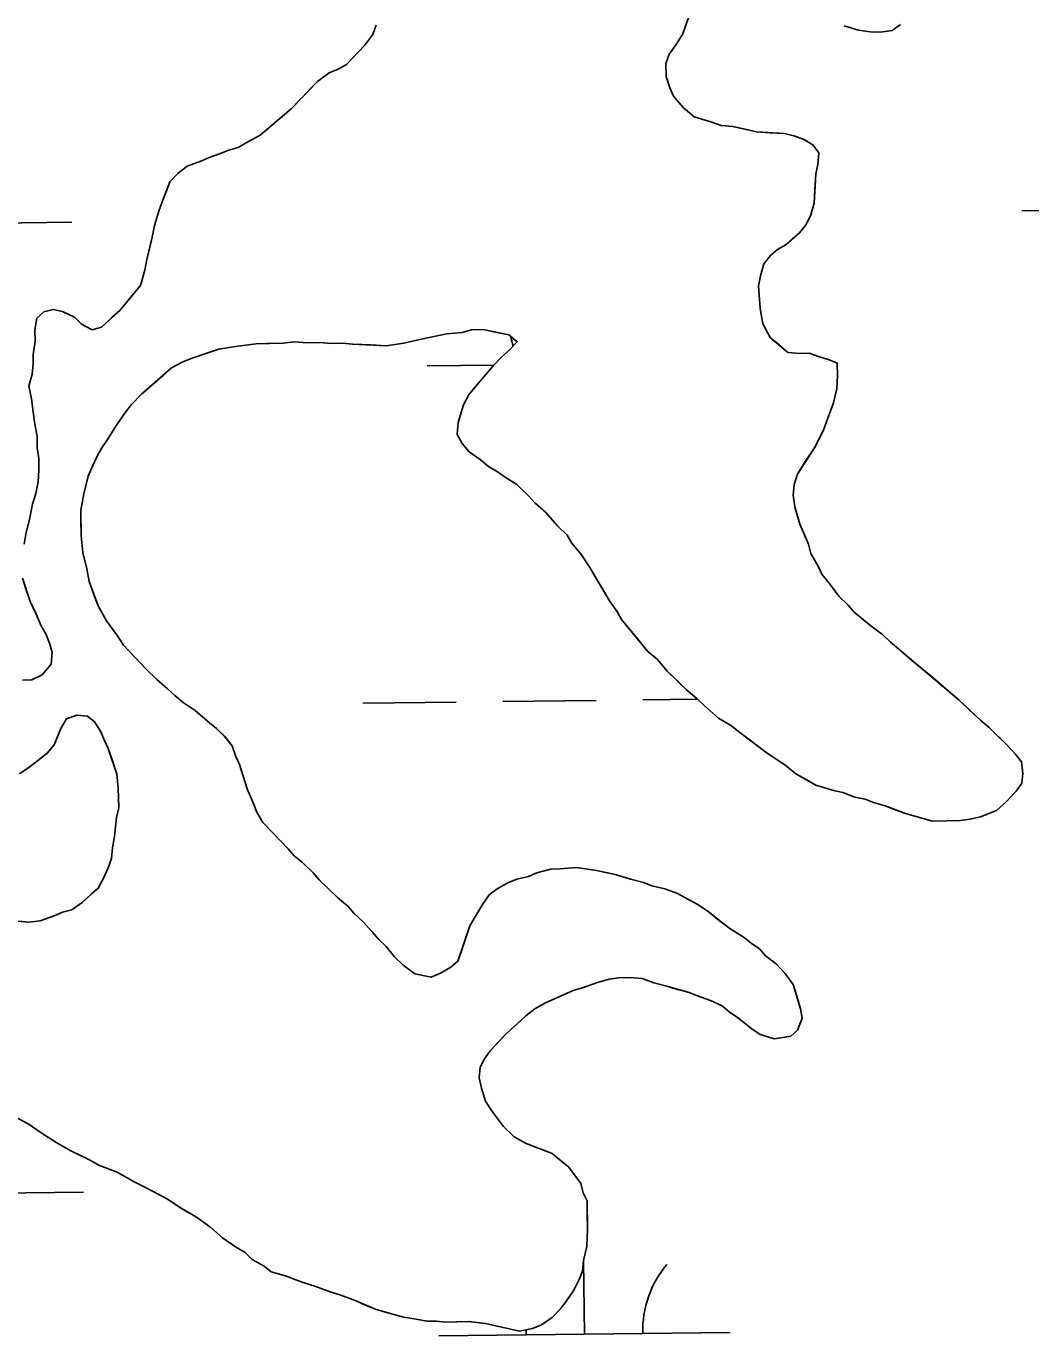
# Model space of a CAD drawing. Extents: x 3694830 to 3732949, y 415201 to 440970.
# Drawn here: x 3728495.3 to 3728840, y 424733.9 to 425183.1 of the extents above; entities that cross this region are included whole.
import ezdxf

# ---------------------------------------------------------------- set-up
doc = ezdxf.new("R2010")
doc.units = 0
doc.layers.add('V-TOPO-SHOR', color=7, linetype='Continuous')
doc.layers.add('V-WETL-SWMP', color=7, linetype='Continuous')

msp = doc.modelspace()

# ---------------------------------------------------------------- linework, layer by layer
at = {"layer": 'V-TOPO-SHOR'}
for points in [[(3728722.47, 425186.14), (3728720.58, 425180.47), (3728718.25, 425176.81), (3728715.91, 425173.55), (3728714.77, 425170.31), (3728714.86, 425165.89), (3728716.15, 425161.91), (3728717.42, 425159.12), (3728720.71, 425155.17), (3728724.4, 425152.04), (3728730.46, 425150.16), (3728733.7, 425149.02), (3728737.72, 425148.71), (3728740.95, 425147.97), (3728745.79, 425146.87), (3728750.21, 425146.56), (3728755.44, 425146.27), (3728758.67, 425145.54), (3728761.91, 425144.4), (3728765.16, 425142.46), (3728767.23, 425139.69), (3728766.91, 425135.67), (3728766.18, 425132.44), (3728765.89, 425126.82), (3728765.58, 425122.39), (3728764.46, 425118.35), (3728762.93, 425115.11), (3728760.58, 425112.24), (3728758.21, 425110.19), (3728755.85, 425108.13), (3728753.07, 425106.46), (3728750.7, 425104.41), (3728748.35, 425101.54), (3728747.23, 425097.51), (3728746.51, 425093.88), (3728747.07, 425086.26), (3728747.98, 425081.06), (3728750.5, 425076.29), (3728752.95, 425074.34), (3728756.63, 425071.2), (3728760.65, 425070.88), (3728763.86, 425070.95), (3728767.1, 425069.82), (3728770.74, 425068.69), (3728773.57, 425067.54), (3728773.66, 425063.13), (3728773.36, 425058.7), (3728772.25, 425053.86), (3728770.36, 425048.6)], [(3728497.14, 425055.26), (3728496.24, 425059.66), (3728497.36, 425063.7), (3728497.69, 425067.32), (3728497.62, 425070.54), (3728498.33, 425074.97), (3728498.24, 425078.98), (3728498.96, 425083.01), (3728501.33, 425085.07), (3728504.52, 425085.94), (3728507.75, 425085.21), (3728511.81, 425083.28), (3728514.27, 425080.93), (3728517.92, 425079), (3728521.11, 425079.87), (3728524.66, 425083.16), (3728527.42, 425085.62), (3728530.16, 425088.89), (3728532.12, 425091.35), (3728534.46, 425094.21), (3728535.96, 425099.46), (3728536.69, 425103.09), (3728537.42, 425106.32), (3728538.53, 425110.76), (3728539.25, 425114.79), (3728540.75, 425119.64), (3728541.89, 425122.87), (3728543.03, 425125.71), (3728544.55, 425129.76), (3728547.31, 425132.63), (3728550.46, 425135.1), (3728555.25, 425136.81), (3728558.03, 425138.08), (3728561.62, 425139.36), (3728564.81, 425140.63), (3728568, 425141.5), (3728571.57, 425143.58), (3728575.54, 425145.67), (3728579.88, 425149.38), (3728582.25, 425151.44), (3728586.19, 425154.73), (3728590.51, 425159.24), (3728592.87, 425161.7), (3728595.23, 425164.16), (3728599.18, 425167.06), (3728602.37, 425168.33), (3728605.15, 425170), (3728609.08, 425174.1), (3728611.43, 425176.55), (3728614.17, 425180.23), (3728615.3, 425183.46)], [(3728795.21, 425183.66), (3728792.44, 425181.59), (3728789.24, 425181.12), (3728785.62, 425181.05), (3728780.79, 425181.75), (3728775.94, 425183.25)], [(3728658.27, 425069.52), (3728661.03, 425071.99), (3728663.78, 425074.86), (3728660.92, 425077.21), (3728655.68, 425078.3), (3728652.05, 425079.03), (3728648.04, 425078.94), (3728644.84, 425078.07), (3728639.63, 425077.56), (3728630.83, 425075.76), (3728624.84, 425074.43), (3728618.83, 425073.5), (3728613.61, 425073.79), (3728607.18, 425074.06), (3728603.96, 425074.39), (3728599.54, 425074.3), (3728596.32, 425074.63), (3728591.91, 425074.54), (3728587.08, 425074.84), (3728583.48, 425074.36), (3728577.46, 425074.23), (3728574.24, 425074.17), (3728570.64, 425073.69), (3728567.04, 425073.21), (3728561.43, 425072.29), (3728556.25, 425070.57), (3728552.26, 425069.28), (3728549.07, 425068.01), (3728545.1, 425065.92), (3728542.35, 425063.45), (3728537.22, 425058.92), (3728534.85, 425056.86), (3728531.32, 425053.18), (3728529.36, 425050.73), (3728526.24, 425046.24), (3728523.13, 425041.36), (3728521.19, 425038.51), (3728519.64, 425035.66), (3728518.1, 425032.42), (3728516.57, 425028.77), (3728515.1, 425022.72), (3728514.01, 425017.07), (3728514.08, 425013.86), (3728514.2, 425008.24), (3728514.72, 425002.63), (3728516.04, 424997.03), (3728516.94, 424992.63), (3728518.64, 424987.85), (3728519.93, 424984.26), (3728522.85, 424979.1), (3728526.57, 424973.96), (3728528.64, 424970.8), (3728532.34, 424966.86), (3728536.45, 424962.53), (3728540.14, 424958.99), (3728543.82, 424955.86), (3728546.28, 424953.5), (3728549.14, 424951.15), (3728553.21, 424948.43), (3728558.12, 424944.11), (3728560.57, 424942.16), (3728563.44, 424939.4), (3728565.92, 424936.24), (3728567.2, 424932.66), (3728568.46, 424929.87), (3728569.75, 424925.88), (3728571.05, 424921.49), (3728573.16, 424916.72), (3728574.43, 424913.53), (3728576.52, 424909.96), (3728580.21, 424906.03), (3728585.14, 424900.91), (3728587.2, 424898.54), (3728590.06, 424896.2), (3728593.75, 424892.66), (3728595.81, 424890.29), (3728599.09, 424887.15), (3728601.96, 424884.4), (3728605.64, 424881.27), (3728607.69, 424878.9), (3728610.97, 424875.75), (3728613.85, 424872.6), (3728616.32, 424869.85), (3728618.78, 424867.49), (3728621.67, 424863.93), (3728624.54, 424861.18), (3728628.62, 424858.06), (3728634.26, 424856.97), (3728637.45, 424858.25), (3728641.02, 424860.33), (3728643.38, 424862.39), (3728644.52, 424865.62), (3728646.03, 424870.07), (3728647.54, 424874.52), (3728649.87, 424878.59), (3728651.81, 424881.84), (3728654.15, 424885.1), (3728656.91, 424887.17), (3728660.48, 424889.25), (3728663.67, 424890.53), (3728667.67, 424891.41)], [(3728770.36, 425048.6), (3728768.84, 425044.55), (3728765.75, 425038.46), (3728762.25, 425033.17), (3728759.92, 425029.5), (3728758.79, 425025.87), (3728758.47, 425022.25), (3728758.95, 425018.24), (3728760.69, 425012.25), (3728761.95, 425009.47), (3728763.64, 425005.49), (3728764.51, 425002.29), (3728767.01, 424997.93), (3728768.28, 424995.15), (3728771.16, 424991.59), (3728774.06, 424987.64), (3728777.34, 424984.49), (3728779.4, 424982.13), (3728782.67, 424979.39), (3728785.12, 424977.43), (3728789.2, 424974.3), (3728791.66, 424971.95), (3728795.34, 424968.81), (3728799.02, 424965.68), (3728801.47, 424963.72), (3728805.15, 424960.59), (3728808.01, 424958.24), (3728812.51, 424954.32), (3728815.37, 424951.97), (3728819.06, 424948.43), (3728822.75, 424944.9), (3728825.61, 424942.55), (3728828.89, 424939.4), (3728831.76, 424936.65), (3728834.64, 424933.5), (3728836.71, 424930.73), (3728837.19, 424926.73), (3728836.86, 424923.51), (3728834.91, 424920.66), (3728831.38, 424916.97), (3728828.23, 424914.09), (3728822.65, 424911.96), (3728819.05, 424911.08), (3728815.85, 424910.61), (3728811.03, 424910.51), (3728806.21, 424910.41), (3728802.17, 424911.53), (3728796.92, 424913.02), (3728792.87, 424914.55), (3728790.04, 424915.69), (3728786, 424916.81), (3728783.17, 424917.95), (3728779.53, 424918.68), (3728775.49, 424920.2), (3728772.26, 424920.93), (3728766.19, 424922.82), (3728762.13, 424925.14), (3728759.29, 424926.68), (3728756.02, 424929.43), (3728751.94, 424932.15), (3728749.09, 424934.1), (3728743.38, 424938.4), (3728739.7, 424941.13), (3728737.25, 424943.08), (3728732.78, 424945.8), (3728727.87, 424950.11), (3728725.41, 424952.47), (3728721.73, 424955.61), (3728719.27, 424957.96), (3728715.17, 424961.89), (3728711.87, 424965.84), (3728708.6, 424968.58), (3728704.07, 424974.11), (3728699.53, 424979.63), (3728697.87, 424982.41), (3728695.38, 424985.97), (3728692.88, 424990.34), (3728691.22, 424993.11), (3728688.71, 424997.48), (3728685.81, 425001.83), (3728682.51, 425005.78), (3728680.85, 425008.55), (3728677.57, 425011.7), (3728673.45, 425016.43), (3728669.77, 425019.57), (3728667.71, 425021.93), (3728663.62, 425025.86), (3728659.95, 425028.19), (3728656.69, 425030.53), (3728653.85, 425032.08), (3728650.98, 425034.43), (3728647.31, 425037.16), (3728644.85, 425039.92), (3728643.17, 425043.1), (3728643.49, 425047.12), (3728645.37, 425053.18), (3728647.3, 425056.84), (3728649.65, 425059.7), (3728652.39, 425062.97), (3728655.52, 425066.65), (3728658.27, 425069.52)], [(3728494.58, 425005.41), (3728495.3, 425009.44), (3728496.41, 425013.89), (3728497.5, 425019.13), (3728498.63, 425022.77), (3728499.35, 425026.8), (3728499.66, 425030.82), (3728499.58, 425034.84), (3728499.1, 425038.44), (3728499.02, 425042.45), (3728498.11, 425047.25), (3728497.61, 425051.66), (3728497.14, 425055.26)], [(3728493.96, 424958.82), (3728497.17, 424958.89), (3728500.75, 424960.57), (3728503.88, 424964.25), (3728504.2, 424968.27), (3728503.33, 424971.46), (3728502.06, 424974.65), (3728500.39, 424977.42), (3728498.7, 424981.41), (3728496.6, 424985.78), (3728495.31, 424989.77), (3728494.02, 424993.76)], [(3728492.9, 424876.07), (3728496.12, 424875.73), (3728500.12, 424876.22), (3728504.91, 424877.93), (3728507.69, 424879.19), (3728510.89, 424880.06), (3728514.45, 424882.55), (3728517.6, 424885.42), (3728519.97, 424887.48), (3728521.9, 424891.14), (3728523.43, 424894.38), (3728524.57, 424897.62), (3728524.9, 424901.24), (3728525.61, 424905.27), (3728525.95, 424908.49), (3728526.28, 424911.71), (3728527.02, 424914.94), (3728526.94, 424918.55), (3728526.87, 424921.77), (3728526.37, 424926.57), (3728524.65, 424931.76), (3728523.37, 424935.34), (3728522.11, 424938.13), (3728520.83, 424941.32), (3728518.76, 424944.48), (3728516.31, 424946.44), (3728512.69, 424946.76), (3728509.1, 424945.48), (3728507.16, 424942.23), (3728506.02, 424939.39), (3728504.87, 424936.56), (3728502.52, 424933.7), (3728499.75, 424931.63), (3728496.59, 424929.15), (3728493.03, 424926.67)], [(3728667.67, 424891.41), (3728670.45, 424892.68), (3728675.24, 424893.98), (3728678.46, 424894.05), (3728684.06, 424894.57), (3728690.92, 424893.51), (3728694.14, 424892.78), (3728697.77, 424892.05), (3728702.62, 424890.55), (3728707.06, 424889.43), (3728709.9, 424888.29), (3728714.34, 424887.18), (3728718.79, 424885.67), (3728722.04, 424883.73), (3728725.7, 424881.8), (3728729.77, 424879.07), (3728732.64, 424876.73), (3728736.72, 424873.6), (3728741.6, 424870.49), (3728744.05, 424868.53), (3728746.9, 424866.59), (3728748.96, 424864.22), (3728752.63, 424861.49), (3728755.51, 424858.33), (3728758.41, 424854.38), (3728759.7, 424850.39), (3728760.99, 424846), (3728761.46, 424842.8), (3728759.94, 424838.75), (3728757.58, 424836.69), (3728751.97, 424835.77), (3728747.12, 424837.28), (3728744.27, 424839.22), (3728739.37, 424843.13), (3728736.52, 424845.08), (3728734.07, 424847.04), (3728730.01, 424848.96), (3728725.56, 424850.47), (3728722.72, 424851.62), (3728718.69, 424852.74), (3728715.05, 424853.86), (3728710.6, 424854.97), (3728706.56, 424856.49), (3728702.54, 424856.81), (3728698.52, 424856.73), (3728695.32, 424856.26), (3728690.93, 424854.96), (3728686.15, 424853.25), (3728682.95, 424852.38), (3728677.38, 424849.85), (3728673.4, 424848.16), (3728669.83, 424846.08), (3728666.67, 424843.6), (3728663.52, 424840.73), (3728659.98, 424837.44), (3728657.23, 424834.57), (3728654.48, 424831.7), (3728652.53, 424828.85), (3728650.98, 424826), (3728650.66, 424822.38), (3728651.54, 424818.79), (3728652.83, 424814.4), (3728654.91, 424811.23), (3728656.97, 424808.46), (3728659.04, 424805.69), (3728662.73, 424802.16), (3728666.79, 424799.83), (3728669.63, 424798.69), (3728672.87, 424797.55), (3728675.7, 424796.41), (3728678.56, 424794.06), (3728681.42, 424791.71), (3728683.49, 424788.94), (3728685.56, 424786.17), (3728686.43, 424782.98), (3728687.69, 424780.2), (3728687.79, 424775.38), (3728687.9, 424770.56), (3728687.62, 424764.53), (3728686.52, 424759.69), (3728686.19, 424756.07), (3728685.05, 424753.23), (3728683.12, 424749.58), (3728680.39, 424745.51), (3728678.44, 424743.05), (3728675.69, 424740.18), (3728672.13, 424737.7), (3728668.94, 424736.43), (3728664.54, 424735.53), (3728652.84, 424738.09)], [(3728652.84, 424738.09), (3728647.2, 424738.78), (3728642.79, 424738.69), (3728639.18, 424738.61), (3728635.96, 424738.94), (3728632.75, 424738.87), (3728629.12, 424739.6), (3728624.68, 424740.31), (3728620.64, 424741.43), (3728615.39, 424742.92), (3728611.75, 424744.45), (3728608.1, 424745.98), (3728603.24, 424747.89), (3728599.6, 424749.02), (3728594.34, 424750.91), (3728590.7, 424752.04), (3728587.46, 424753.17), (3728584.63, 424754.32), (3728579.38, 424755.82), (3728576.93, 424757.77), (3728572.86, 424760.09), (3728570.4, 424762.45), (3728567.15, 424764.39), (3728562.67, 424767.51), (3728558.58, 424771.04), (3728553.68, 424774.55), (3728548.39, 424777.65), (3728544.32, 424780.37), (3728541.07, 424782.31), (3728535.79, 424785.01), (3728532.54, 424786.55), (3728526.45, 424790.03), (3728520.38, 424792.32), (3728516.31, 424794.64), (3728510.63, 424797.33), (3728505.75, 424800.04), (3728500.46, 424803.54), (3728495.98, 424806.66), (3728492.32, 424808.59)]]:
    msp.add_lwpolyline(points, dxfattribs=at)
at = {"layer": 'V-WETL-SWMP'}
for p, q in [((3728836.83, 425119.73), (3728868.82, 425120.11)), ((3728478.94, 425115.46), (3728510.94, 425115.84)), ((3728632.85, 425066.55), (3728655.69, 425066.82)), ((3728610.82, 424950.85), (3728642.82, 424951.23)), ((3728658.82, 424951.42), (3728690.82, 424951.8)), ((3728706.82, 424951.99), (3728725.67, 424952.22)), ((3728482.91, 424782.81), (3728514.91, 424783.19)), ((3728686.82, 424734.5), (3728686.52, 424759.67)), ((3728636.82, 424733.9), (3728736.81, 424735.09))]:
    msp.add_line(p, q, dxfattribs=at)
for points in [[(3728767.01, 424997.93), (3728764.51, 425002.29), (3728763.64, 425005.49), (3728760.69, 425012.25), (3728758.95, 425018.24), (3728758.47, 425022.24), (3728758.79, 425025.87), (3728759.92, 425029.5), (3728765.75, 425038.46), (3728768.84, 425044.55), (3728770.36, 425048.6), (3728772.25, 425053.86), (3728773.36, 425058.7), (3728773.67, 425063.13), (3728773.57, 425067.54), (3728770.74, 425068.69), (3728767.1, 425069.82), (3728763.86, 425070.95), (3728760.65, 425070.88), (3728756.63, 425071.2), (3728750.5, 425076.29), (3728747.98, 425081.06), (3728747.07, 425086.26), (3728746.51, 425093.88), (3728747.23, 425097.51), (3728748.35, 425101.54), (3728750.7, 425104.41), (3728753.07, 425106.46), (3728755.85, 425108.13), (3728760.58, 425112.24), (3728762.93, 425115.11), (3728764.46, 425118.35), (3728765.58, 425122.39), (3728766.17, 425132.44), (3728766.91, 425135.67), (3728767.23, 425139.69), (3728765.16, 425142.46), (3728761.9, 425144.4), (3728758.67, 425145.54), (3728755.44, 425146.27), (3728745.79, 425146.87), (3728737.72, 425148.71), (3728733.7, 425149.02), (3728730.46, 425150.16), (3728724.4, 425152.04), (3728720.71, 425155.17), (3728717.42, 425159.12), (3728716.15, 425161.91), (3728714.87, 425165.89), (3728714.77, 425170.31), (3728715.91, 425173.55), (3728718.25, 425176.81), (3728720.58, 425180.47), (3728722.47, 425186.13)], [(3728615.3, 425183.46), (3728614.17, 425180.23), (3728611.43, 425176.55), (3728605.15, 425170), (3728602.37, 425168.33), (3728599.18, 425167.06), (3728595.23, 425164.16), (3728586.19, 425154.74), (3728575.54, 425145.67), (3728571.57, 425143.58), (3728568, 425141.5), (3728564.81, 425140.63), (3728561.62, 425139.36), (3728558.03, 425138.08), (3728555.25, 425136.81), (3728550.46, 425135.1), (3728547.3, 425132.63), (3728544.55, 425129.76), (3728541.89, 425122.88), (3728540.75, 425119.64), (3728539.25, 425114.79), (3728538.53, 425110.76), (3728536.69, 425103.09), (3728535.96, 425099.46), (3728534.46, 425094.21), (3728527.42, 425085.62), (3728521.11, 425079.87), (3728517.92, 425079), (3728514.26, 425080.93), (3728511.81, 425083.29), (3728507.75, 425085.21), (3728504.52, 425085.94), (3728501.33, 425085.07), (3728498.96, 425083.01), (3728498.24, 425078.98), (3728498.33, 425074.97), (3728497.62, 425070.54), (3728497.69, 425067.32), (3728497.36, 425063.7)], [(3728775.94, 425183.25), (3728780.79, 425181.75), (3728785.62, 425181.05), (3728789.24, 425181.12), (3728792.44, 425181.59), (3728795.21, 425183.66)], [(3728515.1, 425022.71), (3728516.57, 425028.77), (3728518.1, 425032.42), (3728519.64, 425035.66), (3728521.19, 425038.51), (3728523.13, 425041.36), (3728526.24, 425046.24), (3728529.36, 425050.73), (3728531.32, 425053.18), (3728534.85, 425056.87), (3728545.1, 425065.92), (3728549.07, 425068.01), (3728552.26, 425069.28), (3728561.43, 425072.29), (3728567.04, 425073.21), (3728574.24, 425074.17), (3728583.48, 425074.36), (3728587.08, 425074.84), (3728591.91, 425074.54), (3728596.32, 425074.63), (3728599.54, 425074.3), (3728603.96, 425074.39), (3728607.18, 425074.06), (3728618.83, 425073.5), (3728624.84, 425074.43), (3728630.83, 425075.77), (3728639.63, 425077.56), (3728644.84, 425078.07), (3728648.04, 425078.94), (3728652.05, 425079.03), (3728660.92, 425077.21), (3728663.78, 425074.86), (3728661.03, 425071.99), (3728658.27, 425069.52), (3728655.52, 425066.65), (3728647.3, 425056.84), (3728645.37, 425053.18), (3728643.49, 425047.12), (3728643.17, 425043.1), (3728644.85, 425039.92), (3728647.31, 425037.16), (3728650.98, 425034.43), (3728653.85, 425032.08), (3728656.69, 425030.53), (3728659.95, 425028.19), (3728663.62, 425025.86), (3728667.71, 425021.93), (3728669.77, 425019.56), (3728673.45, 425016.43), (3728677.57, 425011.7), (3728680.85, 425008.55), (3728682.51, 425005.78), (3728685.81, 425001.83), (3728688.71, 424997.48), (3728695.38, 424985.97), (3728697.87, 424982.41), (3728699.53, 424979.63), (3728708.6, 424968.58), (3728711.87, 424965.84), (3728715.17, 424961.89), (3728721.73, 424955.61), (3728725.41, 424952.47), (3728727.87, 424950.11), (3728732.78, 424945.8), (3728737.25, 424943.09), (3728739.7, 424941.13), (3728749.09, 424934.1), (3728756.02, 424929.43), (3728759.29, 424926.68), (3728766.19, 424922.82), (3728772.26, 424920.93), (3728775.49, 424920.2), (3728779.53, 424918.68), (3728783.16, 424917.95), (3728786, 424916.81), (3728790.04, 424915.69), (3728796.92, 424913.02), (3728806.21, 424910.41), (3728815.85, 424910.61), (3728819.05, 424911.08), (3728822.65, 424911.96), (3728828.22, 424914.09), (3728831.38, 424916.97), (3728834.91, 424920.66), (3728836.86, 424923.51), (3728837.19, 424926.73), (3728836.71, 424930.73), (3728834.64, 424933.5), (3728831.76, 424936.65), (3728825.61, 424942.55), (3728822.75, 424944.9), (3728815.37, 424951.97), (3728791.66, 424971.95), (3728789.2, 424974.3), (3728785.12, 424977.43), (3728779.4, 424982.13), (3728777.34, 424984.49), (3728774.06, 424987.64), (3728771.16, 424991.59), (3728768.28, 424995.15), (3728767.01, 424997.93)], [(3728497.36, 425063.7), (3728496.24, 425059.66), (3728497.14, 425055.26), (3728498.11, 425047.25), (3728499.02, 425042.45), (3728499.1, 425038.44), (3728499.58, 425034.84), (3728499.66, 425030.82), (3728499.35, 425026.8), (3728498.63, 425022.77), (3728497.5, 425019.13), (3728496.41, 425013.89), (3728495.3, 425009.44), (3728494.58, 425005.41)], [(3728654.47, 424831.7), (3728659.98, 424837.44), (3728666.67, 424843.6), (3728669.83, 424846.08), (3728673.4, 424848.16), (3728682.95, 424852.38), (3728686.15, 424853.25), (3728690.93, 424854.96), (3728695.32, 424856.26), (3728698.52, 424856.73), (3728702.54, 424856.81), (3728706.56, 424856.49), (3728710.6, 424854.97), (3728715.05, 424853.86), (3728722.72, 424851.62), (3728725.56, 424850.47), (3728730.01, 424848.96), (3728734.07, 424847.04), (3728736.52, 424845.08), (3728739.37, 424843.13), (3728744.27, 424839.22), (3728747.12, 424837.28), (3728751.97, 424835.77), (3728757.58, 424836.69), (3728759.94, 424838.75), (3728761.46, 424842.8), (3728760.99, 424846), (3728758.41, 424854.38), (3728755.51, 424858.34), (3728752.63, 424861.49), (3728748.96, 424864.22), (3728746.9, 424866.59), (3728744.05, 424868.53), (3728741.6, 424870.49), (3728736.72, 424873.6), (3728732.63, 424876.73), (3728729.77, 424879.07), (3728725.7, 424881.8), (3728722.04, 424883.73), (3728718.79, 424885.67), (3728714.34, 424887.18), (3728709.9, 424888.29), (3728707.06, 424889.44), (3728702.62, 424890.55), (3728697.77, 424892.05), (3728690.92, 424893.51), (3728684.06, 424894.57), (3728678.45, 424894.05), (3728675.24, 424893.98), (3728670.45, 424892.68), (3728667.67, 424891.41), (3728663.67, 424890.53), (3728660.48, 424889.25), (3728656.91, 424887.17), (3728654.15, 424885.1), (3728651.81, 424881.84), (3728647.54, 424874.52), (3728643.38, 424862.39), (3728641.02, 424860.33), (3728637.45, 424858.24), (3728634.26, 424856.97), (3728628.62, 424858.06), (3728624.53, 424861.18), (3728621.67, 424863.93), (3728618.78, 424867.49), (3728616.32, 424869.85), (3728610.97, 424875.76), (3728607.69, 424878.9), (3728605.64, 424881.27), (3728601.96, 424884.4), (3728595.81, 424890.29), (3728593.75, 424892.66), (3728590.06, 424896.2), (3728587.2, 424898.54), (3728585.14, 424900.91), (3728576.52, 424909.96), (3728574.43, 424913.53), (3728573.16, 424916.72), (3728571.05, 424921.49), (3728568.46, 424929.87), (3728567.2, 424932.66), (3728565.92, 424936.24), (3728563.44, 424939.41), (3728560.57, 424942.16), (3728558.12, 424944.11), (3728553.21, 424948.42), (3728549.14, 424951.15), (3728546.28, 424953.5), (3728543.82, 424955.86), (3728540.14, 424958.99), (3728536.45, 424962.53), (3728528.64, 424970.79), (3728526.57, 424973.96), (3728522.85, 424979.1), (3728519.93, 424984.26), (3728516.94, 424992.63), (3728516.04, 424997.03), (3728514.72, 425002.63), (3728514.2, 425008.24), (3728514.01, 425017.07), (3728515.1, 425022.71)], [(3728494.02, 424993.76), (3728496.6, 424985.78), (3728498.7, 424981.41), (3728500.39, 424977.42), (3728502.06, 424974.65), (3728503.33, 424971.46), (3728504.2, 424968.27), (3728503.88, 424964.25), (3728500.75, 424960.57), (3728497.17, 424958.88), (3728493.96, 424958.82)], [(3728493.03, 424926.67), (3728496.6, 424929.15), (3728502.52, 424933.7), (3728504.87, 424936.56), (3728507.16, 424942.23), (3728509.1, 424945.48), (3728512.69, 424946.76), (3728516.31, 424946.44), (3728518.76, 424944.48), (3728520.83, 424941.31), (3728522.11, 424938.13), (3728523.37, 424935.34), (3728526.37, 424926.57), (3728526.87, 424921.76), (3728527.02, 424914.94), (3728526.28, 424911.71), (3728525.61, 424905.27), (3728524.9, 424901.24), (3728524.57, 424897.62), (3728523.43, 424894.38), (3728521.9, 424891.14), (3728519.97, 424887.48), (3728514.45, 424882.55), (3728510.89, 424880.06), (3728507.69, 424879.19), (3728504.91, 424877.93), (3728500.12, 424876.22), (3728496.12, 424875.73), (3728489.68, 424876.4)], [(3728492.32, 424808.59), (3728495.98, 424806.66), (3728500.46, 424803.54), (3728505.75, 424800.04), (3728510.63, 424797.33), (3728516.31, 424794.64), (3728520.38, 424792.32), (3728526.45, 424790.03), (3728532.54, 424786.55), (3728535.79, 424785.01), (3728541.07, 424782.31), (3728544.32, 424780.37), (3728548.4, 424777.65), (3728553.68, 424774.55), (3728558.58, 424771.04), (3728562.67, 424767.51), (3728567.15, 424764.39), (3728570.4, 424762.45), (3728572.86, 424760.09), (3728576.93, 424757.77), (3728579.38, 424755.82), (3728584.63, 424754.32), (3728587.46, 424753.17), (3728590.7, 424752.04), (3728594.34, 424750.91), (3728599.6, 424749.02), (3728603.24, 424747.89), (3728608.1, 424745.98), (3728615.39, 424742.92), (3728624.68, 424740.31), (3728629.12, 424739.6), (3728632.75, 424738.87), (3728635.96, 424738.94), (3728639.18, 424738.61), (3728647.21, 424738.78), (3728652.84, 424738.09), (3728664.54, 424735.53), (3728668.94, 424736.43), (3728672.13, 424737.7), (3728675.69, 424740.18), (3728678.44, 424743.05), (3728680.4, 424745.51), (3728683.12, 424749.58), (3728685.05, 424753.23), (3728686.2, 424756.07), (3728686.52, 424759.69), (3728687.62, 424764.53), (3728687.9, 424770.56), (3728687.69, 424780.2), (3728686.43, 424782.98), (3728685.56, 424786.17), (3728681.42, 424791.71), (3728675.7, 424796.41), (3728666.79, 424799.83), (3728662.73, 424802.16), (3728659.04, 424805.69), (3728654.91, 424811.23), (3728652.83, 424814.4), (3728651.54, 424818.79), (3728650.66, 424822.38), (3728650.98, 424826), (3728652.53, 424828.85), (3728654.47, 424831.7)]]:
    msp.add_lwpolyline(points, dxfattribs=at)
for centre, start, end in [((3728627.61, 425066.96), 10.3375, 16.1378), ((3728742.05, 424735.63), 139.9115, 181.4552), ((3728631.57, 424734.31), 359.9115, 2.7234)]:
    msp.add_arc(centre, 35.25, start, end, dxfattribs=at)

doc.saveas('drawing.dxf')
